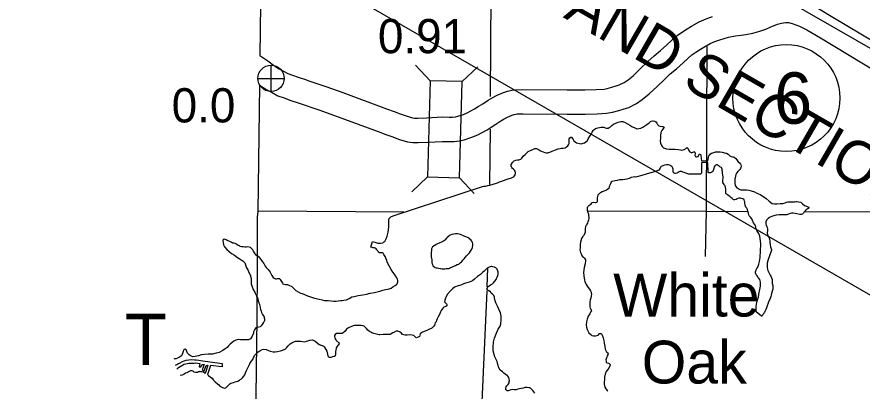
# Model space of a CAD drawing. Extents: x 369523 to 838377, y 495025 to 936819.
# Drawn here: x 569834 to 590682, y 619687 to 628922 of the extents above; entities that cross this region are included whole.
import ezdxf

# ---------------------------------------------------------------- set-up
doc = ezdxf.new("R2010")
doc.units = 0
for name, color, linetype in [('21', 7, 'Continuous'), ('DSN_BRDG_Annotation', 7, 'Continuous'), ('DSN_DRFT_Common-Annotations', 7, 'Continuous'), ('DSN_DRFT_Common-Line', 7, 'Continuous'), ('DSN_DRFT_Junk-No-Plot', 7, 'Continuous'), ('Level 1', 7, 'Continuous'), ('Level 10', 7, 'Continuous'), ('Level 21', 7, 'Continuous'), ('Level 22', 7, 'Continuous'), ('Level 6', 7, 'Continuous')]:
    doc.layers.add(name, color=color, linetype=linetype)

msp = doc.modelspace()

# ---------------------------------------------------------------- linework, layer by layer
at = {"layer": '21'}
for p, q in [((625588, 602013), (369523, 749853)), ((385880, 746506), (623656, 609226))]:
    msp.add_line(p, q, dxfattribs=at)
at = {"layer": 'DSN_DRFT_Common-Annotations'}
for p, q in [((576102, 627081), (576102, 627731)), ((575777, 627406), (576427, 627406))]:
    msp.add_line(p, q, dxfattribs=at)
msp.add_circle((576102, 627406), 325, dxfattribs=at)
at = {"layer": 'DSN_DRFT_Common-Line'}
msp.add_circle((588815, 626920), 1320, dxfattribs=at)
at = {"layer": 'Level 1'}
for points in [[(588754, 629391), (588949, 629378), (589132, 629340), (589384, 629241), (589609, 629128), (589961, 628917), (591339, 628090)], [(576983, 627364), (577478, 627199), (577872, 627055), (578954, 626656), (579143, 626584), (579284, 626532), (579460, 626469), (579593, 626430), (579641, 626424), (579724, 626423), (579943, 626433), (580322, 626452), (580495, 626447), (580577, 626446), (580650, 626457), (580713, 626469), (580846, 626514), (580940, 626554), (581121, 626652), (581211, 626713), (581325, 626779), (581456, 626869), (581573, 626933), (581679, 626988), (581837, 627057), (581936, 627091), (582046, 627115), (582131, 627125), (582315, 627131), (583409, 627122), (583841, 627122), (584120, 627131), (584317, 627142), (584392, 627154), (584512, 627188), (584614, 627218), (584692, 627244), (584812, 627305), (584908, 627368), (585034, 627470), (585207, 627639), (585395, 627818), (585553, 627965), (585712, 628096), (585865, 628230), (585980, 628342), (586117, 628460), (586250, 628550), (586371, 628631), (586473, 628693), (586660, 628802), (586832, 628877), (586990, 628931)], [(576794, 626794), (577280, 626632), (577665, 626492), (578743, 626094), (578933, 626022), (579080, 625968), (579274, 625899), (579470, 625841), (579602, 625824), (579735, 625823), (579971, 625834), (580329, 625851), (580484, 625847), (580618, 625846), (580749, 625865), (580866, 625887), (581059, 625953), (581200, 626012), (581433, 626139), (581530, 626204), (581647, 626272), (581770, 626357), (581856, 626404), (581938, 626447), (582054, 626497), (582098, 626512), (582144, 626522), (582175, 626526), (582323, 626531), (583406, 626522), (583850, 626522), (584147, 626531), (584381, 626545), (584522, 626567), (584678, 626612), (584792, 626644), (584925, 626689), (585115, 626786), (585261, 626882), (585433, 627020), (585624, 627208), (585806, 627381), (585949, 627513), (586100, 627638), (586272, 627788), (586386, 627899), (586483, 627983), (586585, 628052), (586695, 628126), (586780, 628178), (586931, 628265), (587049, 628317), (587170, 628358), (587390, 628422), (587559, 628457), (587696, 628472), (587817, 628485), (587986, 628520), (588163, 628569), (588309, 628623), (588418, 628668), (588598, 628741), (588696, 628768), (588792, 628786)], [(588791, 628787), (588868, 628782), (588961, 628763), (589139, 628693), (589320, 628602), (589652, 628403), (591027, 627578)], [(575827, 627970), (575925, 627901), (576026, 627837), (576165, 627729), (576240, 627681), (576301, 627640), (576407, 627587), (576516, 627527), (576630, 627488), (576770, 627433), (576981, 627365)], [(575811, 627245), (575818, 627239), (575908, 627181), (575997, 627120), (576128, 627056), (576273, 626975), (576424, 626925), (576566, 626868), (576797, 626793)]]:
    msp.add_lwpolyline(points, dxfattribs=at)
at = {"layer": 'Level 10'}
for points in [[(583530, 625933), (583551, 625899), (583575, 625865), (583603, 625838), (583639, 625814), (583708, 625794), (583752, 625793), (583800, 625803), (583833, 625816), (583867, 625836), (583905, 625875), (583924, 625913), (583964, 625981), (583995, 626028), (584021, 626080), (584047, 626115), (584068, 626139), (584102, 626165), (584162, 626186), (584202, 626192), (584246, 626199), (584282, 626199), (584310, 626197), (584346, 626186), (584380, 626174), (584418, 626178), (584446, 626189), (584474, 626211), (584505, 626241), (584553, 626274), (584607, 626297), (584665, 626321), (584734, 626342), (584778, 626340), (584841, 626317), (584949, 626254), (585004, 626220), (585092, 626177), (585126, 626163), (585178, 626166), (585224, 626179), (585270, 626199), (585324, 626234), (585371, 626266), (585401, 626291), (585427, 626307), (585445, 626325), (585463, 626339), (585480, 626351), (585508, 626358), (585528, 626360), (585560, 626352), (585573, 626348), (585593, 626331), (585619, 626297), (585637, 626265), (585654, 626249), (585672, 626235), (585702, 626227), (585754, 626220), (585766, 626220), (585786, 626214), (585794, 626202), (585796, 626188), (585786, 626174), (585764, 626152), (585739, 626118), (585715, 626069), (585706, 625993), (585707, 625927), (585705, 625865), (585710, 625809), (585728, 625761), (585747, 625727), (585787, 625691), (585859, 625666), (585927, 625656), (586005, 625655), (586067, 625654), (586148, 625647), (586204, 625639), (586234, 625637), (586270, 625642), (586297, 625652), (586313, 625658), (586325, 625666), (586341, 625681), (586347, 625689), (586361, 625695), (586379, 625689), (586387, 625679), (586404, 625643), (586412, 625625), (586424, 625603), (586436, 625589), (586462, 625576), (586474, 625570), (586492, 625574), (586508, 625584), (586530, 625590), (586542, 625594)], [(578630, 623226), (578610, 623226), (578600, 623228), (578566, 623241), (578602, 623378), (578662, 623361), (578686, 623355), (578713, 623349), (578737, 623341), (578765, 623337), (578805, 623336), (578859, 623350), (578878, 623361), (578908, 623383), (578944, 623444), (578969, 623508), (578994, 623610), (579007, 623733), (579010, 623813), (579009, 623879), (579011, 623909), (579019, 623947), (579035, 623966), (579054, 623986), (579112, 624014), (581315, 624734), (581355, 624743), (581391, 624749), (581447, 624758), (581497, 624770), (581559, 624787), (581687, 624830), (581738, 624851), (581770, 624861), (581836, 624884), (581900, 624908), (581978, 624933), (582018, 624944), (582049, 624956), (582067, 624964), (582089, 624978), (582111, 624999), (582121, 625025), (582127, 625043), (582132, 625059), (582130, 625081), (582126, 625097), (582122, 625115), (582108, 625141), (582085, 625161), (582061, 625181), (582045, 625203), (582037, 625220), (582029, 625232), (582025, 625252), (582020, 625274), (582030, 625289), (582062, 625327), (582082, 625351), (582103, 625367), (582141, 625386), (582181, 625392), (582213, 625397), (582243, 625405), (582261, 625413), (582287, 625437), (582322, 625482), (582368, 625526), (582412, 625569), (582447, 625601), (582515, 625634), (582575, 625657), (582613, 625673), (582651, 625674), (582703, 625652), (582751, 625616), (582815, 625589), (582858, 625575), (582886, 625570), (582928, 625570), (582976, 625581), (583039, 625605), (583117, 625644), (583181, 625665), (583231, 625677), (583267, 625686), (583305, 625686), (583354, 625695), (583372, 625703), (583394, 625717), (583422, 625739), (583442, 625766), (583453, 625798), (583459, 625834), (583455, 625862), (583453, 625894), (583454, 625912), (583474, 625940), (583494, 625955), (583514, 625957), (583530, 625933)], [(586542, 625594), (586552, 625594), (586558, 625583), (586561, 625546), (586559, 625512), (586561, 625492), (586571, 625474), (586585, 625467), (586597, 625469), (586625, 625473), (586635, 625479), (586647, 625497), (586653, 625513), (586661, 625527), (586665, 625531), (586677, 625534), (586695, 625528), (586701, 625520), (586703, 625504), (586718, 625366), (586876, 625369), (586899, 625494), (586913, 625512), (586923, 625522), (586941, 625542), (586971, 625557), (586998, 625569), (587046, 625585), (587068, 625590), (587098, 625592), (587120, 625592), (587180, 625591), (587230, 625585), (587317, 625560), (587337, 625558), (587377, 625531), (587411, 625503), (587419, 625493), (587449, 625481), (587486, 625470), (587502, 625466), (587530, 625458), (587566, 625428), (587592, 625396), (587623, 625349), (587655, 625317), (587681, 625291), (587694, 625269), (587696, 625237), (587692, 625207), (587680, 625181), (587665, 625155), (587631, 625122), (587629, 625116), (587613, 625104), (587586, 625062), (587570, 625031), (587558, 624993), (587543, 624921), (587543, 624871), (587546, 624819), (587554, 624765), (587565, 624739), (587591, 624701), (587663, 624666), (587694, 624658), (587752, 624652), (587806, 624651), (587832, 624651), (587888, 624646), (587946, 624632), (588032, 624601), (588088, 624576), (588169, 624536), (588257, 624483), (588314, 624440), (588386, 624374), (588465, 624317), (588523, 624309), (588591, 624306), (588663, 624315), (588729, 624317), (588781, 624332), (588817, 624346), (588849, 624355), (588883, 624357), (588921, 624359), (588973, 624360), (589011, 624362), (589047, 624365), (589075, 624367), (589111, 624361), (589169, 624352), (589211, 624312), (589264, 624267), (589284, 624259), (589310, 624249), (589326, 624245), (589350, 624237), (589364, 624232), (589368, 624216)], [(586263, 625094), (586229, 625104), (586215, 625104), (586189, 625106), (586171, 625098), (586147, 625083), (586131, 625073), (586111, 625063), (586083, 625055), (586065, 625056), (586047, 625062), (586035, 625070), (586023, 625088), (586023, 625104), (586023, 625120), (586022, 625142), (586020, 625164), (586016, 625190), (586008, 625202), (585994, 625220), (585969, 625242), (585955, 625252), (585933, 625264), (585901, 625271), (585855, 625271), (585809, 625260), (585765, 625246), (585724, 625227), (585710, 625215), (585700, 625191), (585688, 625165), (585666, 625143), (585599, 625116), (585553, 625099), (585359, 625039), (585252, 625012), (585218, 625002), (585162, 624985), (585096, 624969), (585066, 624972), (585032, 624970), (584986, 624959), (584938, 624937), (584882, 624918), (584826, 624910), (584781, 624905), (584733, 624903), (584697, 624898), (584643, 624886), (584589, 624873), (584519, 624861), (584489, 624840), (584475, 624804), (584470, 624782), (584454, 624756), (584446, 624731), (584431, 624689), (584375, 624643), (584339, 624626), (584271, 624601), (584230, 624579), (584216, 624569), (584188, 624548), (584166, 624522), (584152, 624488), (584151, 624456), (584151, 624420), (584151, 624396), (584150, 624372), (584144, 624356), (584132, 624345), (584104, 624337), (584046, 624341), (584024, 624336), (583998, 624320), (583982, 624296), (583968, 624278), (583943, 624259), (583923, 624249), (583913, 624235), (583901, 624217), (583897, 624201), (583897, 624181), (583898, 624155), (583920, 624099), (583931, 624061), (583935, 624027), (583938, 623957), (583930, 623902), (583919, 623862), (583907, 623832), (583895, 623808), (583881, 623786), (583866, 623762), (583858, 623739), (583852, 623711), (583848, 623671), (583851, 623631), (583851, 623611), (583841, 623585), (583818, 623531)], [(588083, 622711), (588108, 622748), (588136, 622822), (588155, 622888), (588168, 622983), (588183, 623310), (588172, 623398), (588167, 623452), (588157, 623510), (588147, 623548), (588132, 623574), (588112, 623612), (588087, 623650), (588073, 623695), (588065, 623731), (588050, 623773), (588024, 623809), (588002, 623843), (587975, 623897), (587959, 623939), (587930, 623979), (587918, 623991), (587900, 624014), (587892, 624030), (587877, 624078), (587867, 624130), (587852, 624170), (587836, 624198), (587812, 624230), (587795, 624280), (587793, 624326), (587791, 624356), (587784, 624378), (587774, 624406), (587762, 624418), (587742, 624432), (587700, 624443), (587672, 624449), (587644, 624445), (587604, 624430), (587578, 624418), (587544, 624406), (587520, 624406), (587498, 624417), (587478, 624439), (587443, 624465), (587421, 624487), (587399, 624505), (587365, 624528), (587343, 624546), (587332, 624556), (587324, 624568), (587324, 624582), (587324, 624628), (587323, 624674), (587311, 624708), (587301, 624750), (587288, 624772), (587276, 624790), (587250, 624838), (587245, 624898), (587253, 624930), (587252, 624964), (587244, 625024), (587239, 625066), (587235, 625108), (587233, 625130), (587228, 625164), (587220, 625190), (587210, 625202), (587188, 625214), (587172, 625226), (587154, 625238), (587134, 625252), (587105, 625271), (587095, 625275), (587087, 625273), (587056, 625255), (587032, 625222), (587022, 625180), (587011, 625132), (586999, 625104), (586977, 625090), (586959, 625081), (586941, 625075), (586921, 625073), (586903, 625075), (586883, 625083), (586879, 625331), (586721, 625324), (586717, 625067), (586692, 625043), (586658, 625038), (586552, 625041), (586498, 625039), (586448, 625042), (586405, 625044), (586381, 625050), (586333, 625065), (586295, 625079), (586263, 625094)], [(589368, 624216), (589354, 624193), (589303, 624161), (589257, 624114), (589240, 624076), (589222, 624064), (589200, 624056), (589176, 624047), (589148, 624049), (589074, 624064), (589028, 624070), (588983, 624081), (588943, 624081), (588882, 624062), (588824, 624038), (588686, 624034), (588636, 624040), (588564, 624033), (588470, 624004), (588396, 623971), (588365, 623945), (588327, 623902), (588311, 623866), (588308, 623842), (588308, 623814), (588312, 623786), (588331, 623742), (588341, 623726), (588351, 623696), (588350, 623648), (588344, 623590), (588347, 623550), (588359, 623520), (588375, 623492), (588389, 623466), (588402, 623430), (588408, 623396), (588406, 623358), (588413, 623300), (588426, 623244), (588442, 623200), (588448, 623188), (588450, 623164), (588361, 622907), (588357, 622905), (588343, 622842), (588340, 622804), (588340, 622748), (588347, 622698), (588359, 622660), (588378, 622618), (588416, 622552), (588433, 622524), (588451, 622485), (588463, 622441), (588462, 622406), (588464, 622340), (588477, 622282), (588481, 622244), (588480, 622202), (588466, 622152), (588451, 622094), (588441, 622051), (588430, 622019), (588404, 621951), (588371, 621894), (588353, 621836), (588348, 621816), (588334, 621770), (588322, 621742), (588305, 621703), (588281, 621649), (588275, 621629), (588254, 621603), (588246, 621593), (588236, 621574), (588220, 621548), (588206, 621536), (588202, 621534), (588071, 621643), (588069, 621657), (588067, 621699), (588072, 621763), (588077, 621831), (588102, 621942), (588124, 622006), (588137, 622083), (588156, 622195), (588175, 622279), (588172, 622376), (588161, 622438), (588129, 622479), (588115, 622501), (588090, 622531), (588070, 622559), (588060, 622581), (588056, 622605), (588055, 622629), (588057, 622655), (588061, 622665), (588083, 622711)], [(575782, 623015), (575746, 623037), (575717, 623066), (575695, 623098), (575672, 623142), (575650, 623176), (575623, 623207), (575599, 623229), (575561, 623239), (575519, 623244), (575489, 623242), (575453, 623243), (575411, 623245), (575377, 623246), (575345, 623258), (575321, 623270), (575295, 623281), (575262, 623307), (575238, 623323), (575216, 623330), (575188, 623336), (575164, 623340), (575144, 623347), (575118, 623361), (575083, 623381), (575041, 623398), (575021, 623408), (574993, 623420), (574967, 623431), (574943, 623441), (574921, 623423), (574911, 623406), (574926, 623294), (574957, 623245), (575010, 623181), (575066, 623130), (575127, 623084), (575198, 623041), (575276, 622988), (575313, 622963), (575365, 622929), (575407, 622904), (575411, 622898), (575452, 622854), (575469, 622806), (575489, 622748), (575516, 622705), (575536, 622663), (575557, 622617), (575588, 622553), (575611, 622463), (575610, 622385), (575615, 622333), (575627, 622283), (575652, 622223), (575672, 622175), (575693, 622143), (575713, 622102), (575732, 622056), (575746, 622018), (575765, 621994), (575773, 621966), (575788, 621916), (575802, 621864), (575815, 621830), (575825, 621780), (575832, 621754), (575844, 621704), (575861, 621656), (575869, 621630), (575894, 621581), (575906, 621557), (575931, 621517), (575937, 621497), (575941, 621473), (575942, 621455), (575940, 621431), (575926, 621391), (575909, 621374), (575883, 621334), (575862, 621299), (575834, 621277), (575802, 621265), (575766, 621256), (575728, 621248), (575693, 621197), (575673, 621148), (575668, 621114), (575637, 621046), (575598, 620979), (575548, 620954), (575486, 620949), (575416, 620949), (575346, 620956), (575292, 620957), (575238, 620944), (575186, 620921), (575141, 620883), (575097, 620848), (575050, 620801), (575018, 620767)], [(580656, 622789), (580694, 622810), (580696, 622810), (580732, 622824), (580768, 622850), (580811, 622887), (580841, 622923), (580863, 622954), (580893, 622986), (580926, 623022), (580968, 623067), (580997, 623103), (581025, 623140), (581053, 623188), (581074, 623234), (581082, 623293), (581079, 623323), (581073, 623357), (581055, 623391), (581028, 623418), (581008, 623438), (580986, 623462), (580932, 623488), (580906, 623495), (580881, 623505), (580849, 623517), (580831, 623527), (580793, 623544), (580777, 623552), (580743, 623564), (580703, 623571), (580653, 623571), (580609, 623564), (580565, 623554), (580523, 623532), (580499, 623519), (580477, 623505), (580446, 623479), (580428, 623458), (580398, 623424), (580382, 623406), (580355, 623386), (580307, 623361), (580267, 623345), (580209, 623318), (580177, 623302), (580145, 623283), (580130, 623275), (580088, 623245), (580070, 623216), (580062, 623200), (580057, 623162), (580053, 623102), (580053, 623082), (580056, 623050), (580052, 622998)], [(583818, 623531), (583812, 623522), (583784, 623492), (583759, 623450), (583737, 623367), (583728, 623305), (583725, 623221), (583723, 623177), (583724, 623139), (583732, 623107), (583758, 623057), (583781, 623021), (583807, 622991), (583831, 622971), (583858, 622926), (583862, 622910), (583853, 622827), (583826, 622741), (583809, 622618), (583816, 622532), (583837, 622422), (583843, 622394), (583878, 622316), (583904, 622277), (583957, 622205), (583983, 622159), (583996, 622131), (584002, 622107), (584004, 622089), (584004, 622069), (584000, 622039), (583989, 621981), (583975, 621937), (583964, 621894), (583966, 621868), (583967, 621818), (583967, 621788), (583969, 621766), (583975, 621738), (583986, 621720), (583996, 621702), (584002, 621684), (584006, 621658), (583986, 621634), (583963, 621596), (583927, 621533), (583898, 621463), (583883, 621400), (583872, 621318), (583880, 621266), (583901, 621204), (583941, 621128), (583988, 621081), (584018, 621063), (584054, 621053), (584094, 621052), (584110, 621054), (584140, 621060), (584170, 621067), (584180, 621077), (584200, 621103), (584206, 621109), (584226, 621113), (584240, 621111), (584248, 621105), (584252, 621097), (584260, 621085), (584268, 621066), (584293, 621000), (584305, 620972), (584311, 620940), (584316, 620872), (584337, 620788), (584347, 620726), (584376, 620658), (584382, 620644), (584394, 620642), (584408, 620634), (584417, 620604), (584409, 620584), (584395, 620558), (584383, 620521), (584372, 620485), (584364, 620459), (584366, 620423), (584373, 620401), (584387, 620385), (584423, 620374), (584447, 620368), (584455, 620362), (584461, 620356), (584465, 620344), (584465, 620328), (584459, 620314), (584432, 620253), (584369, 620169), (584341, 620108), (584330, 620030), (584325, 619972), (584321, 619905), (584320, 619859)], [(575782, 623015), (575854, 622935), (575887, 622884), (575923, 622834), (575960, 622774), (575986, 622734), (576029, 622685), (576077, 622623), (576099, 622589), (576124, 622543), (576154, 622491), (576179, 622472), (576193, 622464), (576211, 622460), (576241, 622462), (576263, 622469), (576281, 622467), (576305, 622469), (576313, 622467), (576321, 622455), (576329, 622445), (576345, 622417), (576359, 622395), (576382, 622349), (576396, 622338), (576416, 622330), (576450, 622322), (576470, 622320), (576506, 622317), (576544, 622303), (576613, 622268), (576661, 622222), (576716, 622174), (576770, 622135), (576832, 622107), (576872, 622094), (576925, 622072), (577005, 622037), (577097, 622008), (577176, 621985), (577290, 621958), (577360, 621936), (577420, 621925), (577508, 621920), (577588, 621915), (577654, 621909), (577708, 621910), (577760, 621914), (577822, 621921), (577860, 621927), (577896, 621934), (577962, 621942), (578026, 621975), (578096, 622012), (578155, 622026), (578249, 622045), (578369, 622067), (578461, 622082), (578545, 622105), (578653, 622124), (578722, 622140), (578786, 622153), (578862, 622178), (578924, 622195), (578974, 622203), (579014, 622213), (579066, 622224), (579109, 622257), (579163, 622291), (579195, 622316), (579217, 622338), (579218, 622358), (579226, 622388), (579228, 622416), (579221, 622450), (579189, 622504), (579144, 622570), (579106, 622625), (579067, 622689), (579020, 622779), (578971, 622873), (578955, 622914), (578930, 622972), (578916, 623008), (578887, 623056), (578877, 623076), (578865, 623090), (578851, 623098), (578829, 623102), (578817, 623101), (578799, 623099), (578775, 623103), (578757, 623117), (578753, 623121), (578737, 623139), (578726, 623157), (578714, 623175), (578698, 623201), (578672, 623216), (578650, 623222), (578630, 623226)], [(580052, 622998), (580065, 622930), (580065, 622896), (580067, 622892), (580070, 622861), (580072, 622851), (580074, 622839), (580078, 622825), (580090, 622792), (580092, 622790), (580096, 622776), (580115, 622762), (580129, 622754), (580153, 622740), (580175, 622732), (580177, 622730), (580197, 622728), (580231, 622721), (580233, 622721), (580275, 622711), (580281, 622711), (580317, 622706), (580365, 622704), (580389, 622706), (580421, 622713), (580445, 622713), (580485, 622717), (580503, 622722), (580531, 622734), (580581, 622758), (580629, 622781), (580656, 622789)], [(581703, 622577), (581706, 622607), (581702, 622633), (581692, 622669), (581678, 622697), (581647, 622727), (581611, 622747), (581573, 622758), (581551, 622762), (581535, 622760), (581485, 622745), (581435, 622723), (581408, 622693), (581360, 622650), (581322, 622613), (581269, 622563), (581197, 622514), (581124, 622449), (581072, 622409), (580989, 622374), (580877, 622340), (580787, 622303), (580715, 622283), (580632, 622256), (580578, 622211), (580529, 622159), (580449, 622070), (580422, 622015), (580404, 621983), (580395, 621957), (580389, 621931), (580387, 621911), (580385, 621890), (580405, 621863), (580418, 621855), (580432, 621843), (580444, 621825), (580442, 621817), (580442, 621803), (580440, 621795), (580438, 621791), (580412, 621779), (580386, 621768), (580366, 621760), (580347, 621740), (580321, 621713), (580299, 621673), (580286, 621641), (580264, 621595), (580223, 621520), (580203, 621472), (580188, 621433), (580172, 621399), (580154, 621369), (580145, 621343), (580131, 621313), (580109, 621282), (580071, 621244), (580012, 621213), (579964, 621193), (579902, 621170), (579838, 621143), (579815, 621125), (579785, 621097), (579767, 621038), (579750, 621026), (579730, 621016), (579706, 621008), (579690, 621006), (579674, 621009), (579658, 621025), (579627, 621057), (579587, 621069), (579539, 621074), (579457, 621071), (579407, 621071), (579351, 621086), (579347, 621088), (579315, 621122), (579288, 621138), (579226, 621167), (579192, 621165), (579146, 621146), (579148, 621144), (579110, 621122), (579045, 621085), (579005, 621085), (578929, 621086), (578865, 621081), (578783, 621077), (578767, 621080), (578703, 621094), (578638, 621111), (578590, 621129), (578564, 621145), (578532, 621158), (578490, 621190), (578455, 621234), (578407, 621279), (578377, 621295), (578323, 621303)], [(582610, 619634), (582561, 619701), (582499, 619759), (582486, 619765), (582460, 619769), (582420, 619774), (582370, 619776), (582318, 619763), (582271, 619751), (582233, 619740), (582193, 619732), (582145, 619721), (582103, 619721), (582057, 619728), (582019, 619718), (581979, 619704), (581955, 619695), (581937, 619693), (581925, 619695), (581919, 619701), (581901, 619715), (581895, 619719), (581895, 619735), (581894, 619755), (581900, 619789), (581920, 619815), (581950, 619850), (581973, 619890), (581979, 619922), (581983, 619952), (581980, 619986), (581972, 620020), (581944, 620054), (581935, 620066), (581879, 620105), (581843, 620129), (581808, 620159), (581758, 620208), (581721, 620264), (581693, 620342), (581680, 620420), (581657, 620470), (581621, 620534), (581583, 620682), (581584, 620778), (581591, 620894), (581618, 620995), (581655, 621097), (581708, 621212), (581751, 621293), (581767, 621347), (581780, 621443), (581779, 621536), (581762, 621622), (581719, 621711), (581689, 621781), (581674, 621817), (581650, 621863), (581633, 621917), (581618, 621993), (581612, 622009), (581596, 622043), (581564, 622081), (581535, 622108), (581513, 622134), (581477, 622158), (581463, 622166), (581447, 622180), (581438, 622190), (581428, 622206), (581438, 622244), (581452, 622260), (581462, 622266), (581482, 622284), (581519, 622311), (581565, 622335), (581589, 622362), (581620, 622400), (581656, 622438), (581668, 622463), (581679, 622499), (581693, 622541), (581703, 622577)], [(578323, 621303), (578154, 621307), (578087, 621284), (578013, 621251), (577967, 621213), (577920, 621162), (577884, 621126), (577854, 621105), (577828, 621105), (577788, 621105), (577756, 621106), (577742, 621108), (577722, 621106), (577716, 621106), (577683, 621086), (577671, 621061), (577671, 621031), (577677, 621005), (577688, 620975), (577702, 620956), (577706, 620948), (577720, 620930), (577732, 620916), (577746, 620906), (577762, 620892), (577771, 620886), (577773, 620880), (577781, 620856), (577773, 620830), (577753, 620812), (577726, 620777), (577712, 620755), (577708, 620737), (577700, 620701), (577695, 620667), (577689, 620629), (577689, 620595), (577682, 620558), (577670, 620542), (577652, 620538), (577620, 620530), (577602, 620526), (577578, 620519), (577546, 620519), (577532, 620521), (577518, 620535), (577512, 620557), (577505, 620599), (577483, 620675), (577436, 620758)], [(573776, 620347), (573803, 620361), (573857, 620382), (573917, 620415), (573956, 620432), (574012, 620450), (574074, 620459), (574130, 620466), (574218, 620463), (574258, 620460), (574324, 620451), (574362, 620445), (574899, 620366), (574894, 620290), (574606, 620322), (574539, 620094), (574563, 620073), (574608, 620033), (574654, 620004), (574676, 619962), (574723, 619920), (574780, 619869), (574812, 619841), (574840, 619812), (574891, 619782), (574905, 619776), (574929, 619767), (574961, 619759), (574987, 619770), (575018, 619798), (575046, 619826), (575084, 619865), (575111, 619882), (575145, 619890), (575177, 619900), (575219, 619915), (575253, 619926), (575287, 619934), (575323, 619955), (575344, 619973), (575370, 619989), (575398, 620018), (575435, 620054), (575453, 620087), (575472, 620139), (575500, 620192), (575513, 620228), (575536, 620280), (575570, 620341), (575591, 620385), (575617, 620426), (575654, 620466), (575673, 620519), (575699, 620575), (575788, 620659), (575823, 620685), (575881, 620714), (575921, 620719), (575983, 620713), (576039, 620692), (576085, 620671), (576154, 620660), (576202, 620658), (576258, 620663), (576337, 620678), (576389, 620697), (576447, 620722), (576480, 620754), (576524, 620803), (576575, 620850), (576619, 620876), (576651, 620897), (576704, 620916), (576774, 620919), (576830, 620917), (576876, 620910), (576933, 620907), (576980, 620919), (577014, 620932), (577062, 620943), (577122, 620949), (577190, 620918), (577237, 620877), (577289, 620841)], [(575018, 620767), (574971, 620728), (574911, 620687), (574820, 620642), (574748, 620623), (574658, 620601), (574552, 620602), (574462, 620593), (574381, 620580), (574313, 620559), (574273, 620550), (574233, 620538), (574177, 620533), (574133, 620550), (574087, 620580), (574056, 620611), (574042, 620623), (574022, 620663), (574005, 620705), (573987, 620719), (573959, 620712), (573947, 620698), (573934, 620662), (573918, 620614), (573895, 620559), (573845, 620522), (573796, 620498), (573756, 620487), (573720, 620481), (573704, 620477)], [(577289, 620841), (577301, 620834), (577314, 620829), (577329, 620821), (577339, 620817), (577355, 620812), (577365, 620809), (577379, 620804), (577400, 620795), (577408, 620791), (577413, 620786), (577418, 620780), (577424, 620773), (577436, 620758)], [(573744, 620329), (573776, 620347)], [(573781, 620227), (573820, 620271), (573860, 620296), (573902, 620319), (573922, 620331), (573954, 620349), (574001, 620360), (574043, 620369), (574075, 620375), (574117, 620378), (574155, 620380), (574205, 620379), (574247, 620381), (574349, 620367), (574328, 620290), (574374, 620283), (574406, 620345), (574450, 620348), (574405, 620211), (574450, 620190), (574504, 620323), (574540, 620325), (574476, 620120), (574440, 620151), (574406, 620163), (574374, 620166), (574348, 620168), (574328, 620166), (574314, 620160), (574290, 620147), (574268, 620143), (574240, 620147), (574206, 620158), (574188, 620172), (574154, 620188), (574148, 620187), (574139, 620191), (574114, 620187), (574082, 620175)], [(574082, 620175), (574058, 620154), (574024, 620142), (573994, 620127), (573949, 620097), (573907, 620084), (573861, 620070)], [(584320, 619859), (584339, 619785), (584363, 619741), (584397, 619700), (584408, 619682)]]:
    msp.add_lwpolyline(points, dxfattribs=at)
at = {"layer": 'Level 21'}
for p, q in [((580025, 627348), (579662, 627731)), ((580817, 627327), (581200, 627690)), ((579962, 624973), (579579, 624609)), ((580753, 624952), (581117, 624568))]:
    msp.add_line(p, q, dxfattribs=at)
msp.add_lwpolyline([(580753, 624952), (580817, 627327), (580025, 627348), (579962, 624973)], close=True, dxfattribs=at)
at = {"layer": 'Level 22'}
for points in [[(581518, 626959), (581535, 629485), (581618, 634148)], [(586855, 628192), (586833, 624126), (586811, 623012)], [(581503, 624784), (581512, 626154)], [(575792, 624136), (579381, 624115)], [(583922, 624137), (586827, 624124), (587855, 624120)], [(589275, 624116), (591984, 624112), (593772, 624104)], [(581436, 622260), (581449, 622731)], [(581391, 612857), (581403, 613558), (581287, 618881), (581431, 622160)]]:
    msp.add_lwpolyline(points, dxfattribs=at)
at = {"layer": 'Level 6'}
for points in [[(575924, 641195), (575911, 640011), (575926, 639837), (575903, 638589), (575874, 634582), (575867, 631933), (575853, 631176), (575836, 629381), (575839, 629235), (575827, 627970)], [(575817, 627239), (575774, 624120), (575760, 623979), (575758, 622688), (575751, 621484), (575729, 619573), (575720, 618875), (575740, 618747), (575697, 616536)]]:
    msp.add_lwpolyline(points, dxfattribs=at)

# ---------------------------------------------------------------- texts
at = {"layer": '21'}
msp.add_text('ROUTE AND SECTION MAP', height=1056, rotation=330, dxfattribs=at).set_placement((578673, 631583))
msp.add_text('T', height=1267, dxfattribs=at).set_placement((572497, 620330))
at = {"layer": 'DSN_BRDG_Annotation'}
msp.add_text('0.0', height=844.8, dxfattribs=at).set_placement((573652, 626318))
at = {"layer": 'DSN_DRFT_Common-Line'}
msp.add_text('6', height=1267, dxfattribs=at).set_placement((588508, 626286))
at = {"layer": 'DSN_DRFT_Junk-No-Plot'}
msp.add_text('0.91', height=844.8, dxfattribs=at).set_placement((578739, 628025))
at = {"layer": 'Level 10'}
for s, p in [('White', (584543, 621528)), ('Oak', (585248, 619875))]:
    msp.add_text(s, height=1056, dxfattribs=at).set_placement(p)

doc.saveas('drawing.dxf')
